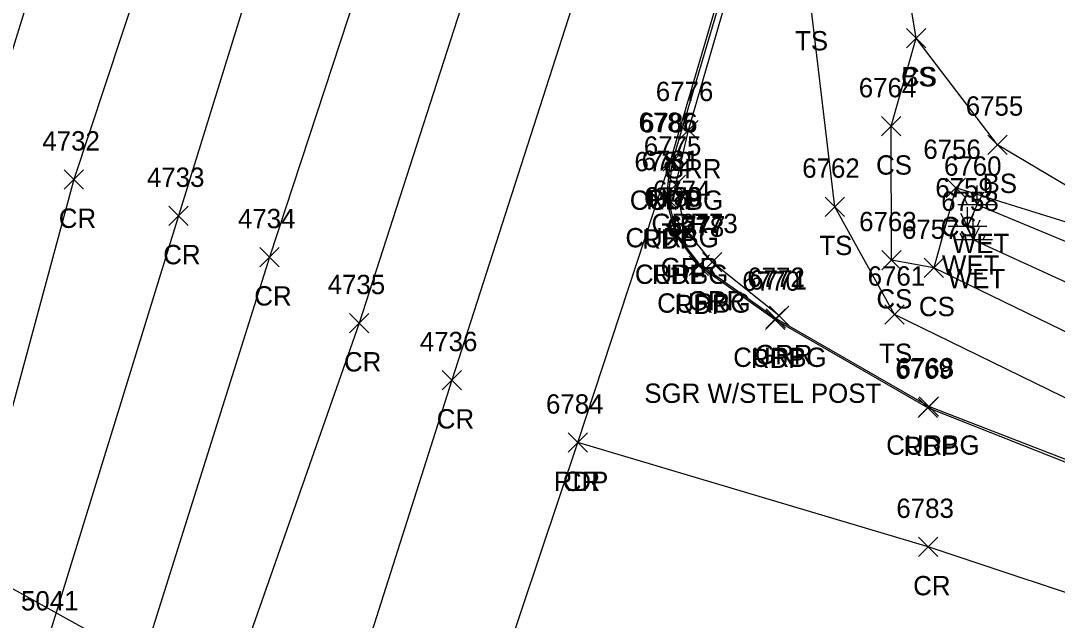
# Model space of a CAD drawing. Extents: x 1462089 to 1464015, y 730534 to 736144.
# Drawn here: x 1462645.7 to 1462752.9, y 731587.7 to 731649.8 of the extents above; entities that cross this region are included whole.
import ezdxf

# ---------------------------------------------------------------- set-up
doc = ezdxf.new("R2010")
doc.units = 0
for name, color, linetype in [('DCP', 7, 'Continuous'), ('L_A', 7, 'Continuous'), ('L_I', 7, 'Continuous'), ('L_TIC', 7, 'Continuous'), ('LELB', 7, 'Continuous'), ('LWET', 7, 'Continuous'), ('P_A', 7, 'Continuous'), ('P_I', 7, 'Continuous'), ('P_TIC', 7, 'Continuous'), ('PET', 7, 'Continuous'), ('PRC', 7, 'Continuous'), ('R_A', 7, 'Continuous'), ('R_C', 7, 'Continuous'), ('R_I', 7, 'Continuous'), ('R_TIC', 7, 'Continuous'), ('RC', 7, 'Continuous'), ('RGR', 7, 'Continuous')]:
    doc.layers.add(name, color=color, linetype=linetype)

msp = doc.modelspace()

# ---------------------------------------------------------------- linework, layer by layer
at = {"layer": 'DCP'}
msp.add_lwpolyline([(1462628.33, 731600.13), (1462719.88, 731549.46)], dxfattribs=at)
at = {"layer": 'L_TIC'}
for points in [[(1462737.32, 731646.97), (1462739.32, 731648.97)], [(1462739.32, 731646.97), (1462737.32, 731648.97)], [(1462737.32, 731646.97), (1462739.32, 731648.97)], [(1462739.32, 731646.97), (1462737.32, 731648.97)], [(1462734.73, 731637.84), (1462736.73, 731639.84)], [(1462736.73, 731637.84), (1462734.73, 731639.84)], [(1462745.75, 731635.94), (1462747.75, 731637.94)], [(1462747.75, 731635.94), (1462745.75, 731637.94)], [(1462741.42, 731631.47), (1462743.42, 731633.47)], [(1462743.42, 731631.47), (1462741.42, 731633.47)], [(1462728.89, 731629.52), (1462730.89, 731631.52)], [(1462730.89, 731629.52), (1462728.89, 731631.52)], [(1462734.77, 731623.99), (1462736.77, 731625.99)], [(1462736.77, 731623.99), (1462734.77, 731625.99)], [(1462739.16, 731623.2), (1462741.16, 731625.2)], [(1462741.16, 731623.2), (1462739.16, 731625.2)], [(1462739.16, 731623.2), (1462741.16, 731625.2)], [(1462741.16, 731623.2), (1462739.16, 731625.2)], [(1462735.08, 731618.36), (1462737.08, 731620.36)], [(1462737.08, 731618.36), (1462735.08, 731620.36)]]:
    msp.add_lwpolyline(points, dxfattribs=at)
at = {"layer": 'LELB'}
for points in [[(1462767.24, 731624.74), (1462746.75, 731636.94), (1462738.32, 731647.97), (1462735.93, 731662.38), (1462737.54, 731683.33), (1462741.28, 731698.82), (1462744.01, 731708.41), (1462749.13, 731728.86), (1462756.87, 731747.77), (1462763.83, 731769.23), (1462775.2, 731803.78), (1462781.8, 731821.25), (1462786.91, 731827.72), (1462806.52, 731830.11), (1462826.66, 731827.27), (1462858.02, 731808.59)], [(1463119.6, 731469.74), (1463069.73, 731487.53), (1463021.46, 731507.93), (1462974.33, 731526.26), (1462926.32, 731543.54), (1462879.11, 731562.33), (1462827.61, 731581.45), (1462784.13, 731598.58), (1462763.62, 731605.93), (1462736.08, 731619.36), (1462729.89, 731630.52), (1462727.38, 731651.69), (1462726.82, 731663.37)], [(1462830.16, 731588.75), (1462785.28, 731607.33), (1462764.16, 731612.54), (1462740.16, 731624.2), (1462735.77, 731624.99), (1462735.73, 731638.84), (1462738.32, 731647.97)], [(1462803.07, 731613.94), (1462789.46, 731621.33), (1462777.02, 731621.98), (1462767.24, 731624.74), (1462742.42, 731632.47), (1462740.16, 731624.2)]]:
    msp.add_lwpolyline(points, dxfattribs=at)
at = {"layer": 'LWET'}
for p, q in [((1462744.64, 731630.73), (1462743.98, 731632.06)), ((1462744.64, 731630.73), (1462743.98, 731632.06)), ((1462744.64, 731630.73), (1462744.64, 731632.73)), ((1462744.64, 731630.73), (1462744.64, 731632.73)), ((1462744.64, 731630.73), (1462745.31, 731632.06)), ((1462744.64, 731630.73), (1462745.31, 731632.06)), ((1462743.64, 731630.73), (1462743.31, 731631.4)), ((1462743.64, 731630.73), (1462743.31, 731631.4)), ((1462745.64, 731630.73), (1462745.98, 731631.4)), ((1462745.64, 731630.73), (1462745.98, 731631.4)), ((1462746.64, 731630.73), (1462742.64, 731630.73)), ((1462746.64, 731630.73), (1462742.64, 731630.73)), ((1462743.62, 731628.48), (1462742.95, 731629.82)), ((1462743.62, 731628.48), (1462743.62, 731630.48)), ((1462743.62, 731628.48), (1462744.28, 731629.82)), ((1462742.62, 731628.48), (1462742.28, 731629.15)), ((1462744.21, 731627.09), (1462744.21, 731629.09)), ((1462744.62, 731628.48), (1462744.95, 731629.15)), ((1462745.62, 731628.48), (1462741.62, 731628.48)), ((1462743.21, 731627.09), (1462742.88, 731627.76)), ((1462744.21, 731627.09), (1462743.55, 731628.42)), ((1462744.21, 731627.09), (1462744.88, 731628.42)), ((1462745.21, 731627.09), (1462745.55, 731627.76)), ((1462746.21, 731627.09), (1462742.21, 731627.09))]:
    msp.add_line(p, q, dxfattribs=at)
for points in [[(1462881.79, 731570.18), (1462881.06, 731568.69), (1462830.16, 731588.75), (1462789.68, 731611.04), (1462784.3, 731613.31), (1462766.07, 731617.11), (1462744.21, 731627.09), (1462743.62, 731628.48), (1462744.64, 731630.73)], [(1462881.79, 731570.18), (1462831.96, 731593.33), (1462790.37, 731614.89), (1462784.14, 731617.31), (1462766.81, 731621.51), (1462744.64, 731630.73)]]:
    msp.add_lwpolyline(points, dxfattribs=at)
at = {"layer": 'P_TIC'}
for points in [[(1462711.89, 731634.26), (1462713.89, 731636.26)], [(1462713.89, 731634.26), (1462711.89, 731636.26)], [(1462711.89, 731634.26), (1462713.89, 731636.26)], [(1462713.89, 731634.26), (1462711.89, 731636.26)], [(1462650.17, 731632.33), (1462652.17, 731634.33)], [(1462652.17, 731632.33), (1462650.17, 731634.33)], [(1462711.47, 731630.19), (1462713.47, 731632.19)], [(1462713.47, 731630.19), (1462711.47, 731632.19)], [(1462660.99, 731628.57), (1462662.99, 731630.57)], [(1462662.99, 731628.57), (1462660.99, 731630.57)], [(1462712.48, 731626.53), (1462714.48, 731628.53)], [(1462714.48, 731626.53), (1462712.48, 731628.53)], [(1462670.41, 731624.3), (1462672.41, 731626.3)], [(1462672.41, 731624.3), (1462670.41, 731626.3)], [(1462714.82, 731623.41), (1462716.82, 731625.41)], [(1462716.82, 731623.41), (1462714.82, 731625.41)], [(1462679.69, 731617.48), (1462681.69, 731619.48)], [(1462681.69, 731617.48), (1462679.69, 731619.48)], [(1462722.72, 731617.83), (1462724.72, 731619.83)], [(1462724.72, 731617.83), (1462722.72, 731619.83)], [(1462689.28, 731611.58), (1462691.28, 731613.58)], [(1462691.28, 731611.58), (1462689.28, 731613.58)], [(1462738.52, 731608.73), (1462740.52, 731610.73)], [(1462740.52, 731608.73), (1462738.52, 731610.73)], [(1462702.33, 731605.12), (1462704.33, 731607.12)], [(1462704.33, 731605.12), (1462702.33, 731607.12)], [(1462702.33, 731605.12), (1462704.33, 731607.12)], [(1462704.33, 731605.12), (1462702.33, 731607.12)], [(1462738.57, 731594.33), (1462740.57, 731596.33)], [(1462740.57, 731594.33), (1462738.57, 731596.33)]]:
    msp.add_lwpolyline(points, dxfattribs=at)
at = {"layer": 'PET'}
for points in [[(1462737.3, 731963.43), (1462717.1, 731889.53), (1462708.57, 731860.87), (1462695.15, 731815.71), (1462691.04, 731802.03), (1462676.87, 731754.3), (1462666.22, 731719.35), (1462652.4, 731671.38), (1462641.38, 731635.73), (1462629.68, 731597.19), (1462612.66, 731543.57), (1462596.76, 731494.09), (1462582.57, 731446.88), (1462571.37, 731410.94), (1462559.84, 731372.74), (1462542.97, 731314.95), (1462524.38, 731258.46), (1462511.66, 731215.87), (1462491.67, 731142.68)], [(1462581.47, 731216.16), (1462595.42, 731259.35), (1462601.33, 731282.14), (1462611.9, 731313.3), (1462617.75, 731332.74), (1462626.73, 731363.12), (1462635.96, 731395.2), (1462650.7, 731443.13), (1462658.25, 731467.85), (1462666.38, 731494.9), (1462678.49, 731533.96), (1462682, 731542.57), (1462703.33, 731606.12), (1462712.89, 731635.26), (1462724.51, 731674.81), (1462732.57, 731701.31), (1462734.12, 731706.18), (1462734.47, 731705.73), (1462745.24, 731743.48), (1462759.09, 731789.57)], [(1463461.34, 731279.61), (1463416.02, 731311.33), (1463372.71, 731341.8), (1463324.96, 731373.71), (1463274.92, 731400.55), (1463226.84, 731425.24), (1463198.61, 731435.81), (1463171.74, 731446.45), (1463119.56, 731465.71), (1463068.75, 731485.01), (1463020.22, 731503.96), (1462972.87, 731521.72), (1462924.96, 731539.86), (1462877.42, 731558.69), (1462826.02, 731577.33), (1462782.49, 731593.34), (1462768.74, 731598.43), (1462762.18, 731600.75), (1462739.52, 731609.73), (1462723.72, 731618.83), (1462715.82, 731624.41), (1462713.48, 731627.53), (1462712.47, 731631.19), (1462712.89, 731635.26)]]:
    msp.add_lwpolyline(points, dxfattribs=at)
at = {"layer": 'PRC'}
for points in [[(1462748.95, 731961.52), (1462736.51, 731921.31), (1462728.4, 731886.37), (1462719.05, 731858.42), (1462705.39, 731810.89), (1462700.84, 731800.17), (1462687.61, 731751.7), (1462676.23, 731715.79), (1462662.62, 731667.96), (1462651.17, 731633.33), (1462639.17, 731589.06), (1462623.34, 731538.88), (1462607.5, 731490.67), (1462593.43, 731442.93), (1462581.6, 731409.03), (1462569.17, 731365.29), (1462553.75, 731313.65), (1462535.68, 731254.44), (1462519.26, 731196.56), (1462502.24, 731140.65), (1462491.59, 731093.41)], [(1462761.02, 731958.42), (1462747.81, 731917.01), (1462738.76, 731883.17), (1462729.11, 731854.95), (1462715.07, 731806.48), (1462712.12, 731796.98), (1462698.11, 731749.33), (1462686.28, 731711.96), (1462673.04, 731665.23), (1462661.99, 731629.57), (1462648.47, 731585.76), (1462633.36, 731535.92), (1462617.82, 731486.9), (1462603.28, 731439.32), (1462592.21, 731404.81), (1462578.75, 731359.84), (1462563.85, 731311.63), (1462546.16, 731252.05), (1462529.31, 731193.32), (1462512.83, 731138.46), (1462500.46, 731089.18), (1462489.91, 731049.97), (1462473.45, 730997.55), (1462460.79, 730938.78)], [(1462772.41, 731954.34), (1462759.38, 731913.09), (1462748.7, 731879.95), (1462739.42, 731851.91), (1462725.15, 731803.68), (1462721.86, 731793.61), (1462708.1, 731747.06), (1462696.47, 731709.22), (1462683.6, 731662.38), (1462671.41, 731625.3), (1462657.42, 731580.81), (1462643.06, 731532.94), (1462627.44, 731482.74), (1462613.37, 731434.9), (1462602.35, 731399.64), (1462589.57, 731355.87), (1462573.75, 731306.68), (1462555.88, 731246.43), (1462538.49, 731188.95), (1462522.11, 731136.27), (1462509.01, 731086.5)], [(1462782.02, 731950.47), (1462768.89, 731909.84), (1462760.03, 731877.27), (1462749.82, 731847.72), (1462735.79, 731799.64), (1462732.29, 731789.16), (1462718.71, 731743.61), (1462707.11, 731705.53), (1462694.32, 731660.71), (1462680.69, 731618.48), (1462665.7, 731575.68), (1462653.41, 731528.21), (1462637.72, 731478.42), (1462624.25, 731431.84), (1462612.57, 731394.54), (1462600.92, 731353.76), (1462584.46, 731303.13), (1462565.79, 731242.26), (1462548.64, 731186.3), (1462531.51, 731132.98), (1462517.28, 731085.28)], [(1462793.02, 731947.65), (1462779.18, 731905.95), (1462772.13, 731874.55), (1462759.59, 731843.4), (1462745.8, 731796.52), (1462742.09, 731785.85), (1462729.2, 731739.31), (1462722.15, 731715.56), (1462711.04, 731679.92), (1462704.9, 731658.03), (1462690.28, 731612.58), (1462677.1, 731571.22), (1462663.07, 731525.56), (1462648.8, 731477.5), (1462634.52, 731430.68), (1462623.14, 731390.72), (1462610.92, 731351.23), (1462594.7, 731298.49), (1462575.73, 731238.98), (1462558.6, 731184.66), (1462539.6, 731135.54), (1462521.54, 731083.73), (1462509.35, 731045.03)], [(1463372.71, 731341.8), (1463323.02, 731368.31), (1463272.12, 731392.66), (1463219.71, 731414.93), (1463167.62, 731434.61), (1463114.61, 731454.7), (1463064.71, 731473.62), (1463016.24, 731492.36), (1462967.74, 731510.88), (1462920.72, 731528.45), (1462871.86, 731546.95), (1462821.92, 731566.17), (1462781.52, 731581.37), (1462739.57, 731595.33), (1462703.33, 731606.12)]]:
    msp.add_lwpolyline(points, dxfattribs=at)
at = {"layer": 'R_TIC'}
for points in [[(1462713.75, 731637.45), (1462715.75, 731639.45)], [(1462715.75, 731637.45), (1462713.75, 731639.45)], [(1462712.11, 731634.2), (1462714.11, 731636.2)], [(1462714.11, 731634.2), (1462712.11, 731636.2)], [(1462712.45, 731631.8), (1462714.45, 731633.8)], [(1462714.45, 731631.8), (1462712.45, 731633.8)], [(1462711.66, 731630.32), (1462713.66, 731632.32)], [(1462713.66, 731630.32), (1462711.66, 731632.32)], [(1462713.4, 731627.23), (1462715.4, 731629.23)], [(1462715.4, 731627.23), (1462713.4, 731629.23)], [(1462712.64, 731626.54), (1462714.64, 731628.54)], [(1462714.64, 731626.54), (1462712.64, 731628.54)], [(1462714.94, 731623.56), (1462716.94, 731625.56)], [(1462716.94, 731623.56), (1462714.94, 731625.56)], [(1462716.21, 731623.79), (1462718.21, 731625.79)], [(1462718.21, 731623.79), (1462716.21, 731625.79)], [(1462723.15, 731618.23), (1462725.15, 731620.23)], [(1462725.15, 731618.23), (1462723.15, 731620.23)], [(1462722.8, 731617.95), (1462724.8, 731619.95)], [(1462724.8, 731617.95), (1462722.8, 731619.95)], [(1462738.64, 731608.87), (1462740.64, 731610.87)], [(1462740.64, 731608.87), (1462738.64, 731610.87)]]:
    msp.add_lwpolyline(points, dxfattribs=at)
at = {"layer": 'RC'}
msp.add_lwpolyline([(1462768.74, 731598.43), (1462762.42, 731601.03), (1462739.64, 731609.87), (1462723.8, 731618.95), (1462715.94, 731624.56), (1462713.64, 731627.54), (1462712.66, 731631.32), (1462713.11, 731635.2), (1462724.78, 731674.48), (1462724.73, 731674.5), (1462732.64, 731701.21), (1462734.12, 731706.18)], dxfattribs=at)
at = {"layer": 'RGR'}
msp.add_lwpolyline([(1462724.15, 731619.23), (1462717.21, 731624.79), (1462714.4, 731628.23), (1462713.45, 731632.8), (1462714.75, 731638.45), (1462725.33, 731674.82), (1462734.47, 731705.73)], dxfattribs=at)

# ---------------------------------------------------------------- texts
at = {"layer": 'L_A'}
for s, p in [('TS', (1462725.79, 731646.69)), ('CS', (1462736.76, 731642.97)), ('BS', (1462736.76, 731642.97)), ('CS', (1462734.17, 731633.84)), ('BS', (1462745.19, 731631.94)), ('CS', (1462740.86, 731627.47)), ('TS', (1462728.3, 731625.52)), ('WET', (1462742.02, 731625.73)), ('WET', (1462742.02, 731625.73)), ('WET', (1462740.99, 731623.48)), ('WET', (1462741.59, 731622.09)), ('CS', (1462734.21, 731619.99)), ('CS', (1462738.6, 731619.2)), ('CS', (1462738.6, 731619.2)), ('TS', (1462734.49, 731614.36))]:
    msp.add_text(s, height=2, dxfattribs=at).set_placement(p)
at = {"layer": 'L_I'}
for s, p in [('6764', (1462732.38, 731641.84)), ('6755', (1462743.45, 731639.94)), ('6756', (1462739.06, 731635.47)), ('6762', (1462726.53, 731633.52)), ('6760', (1462741.2, 731633.73)), ('6760', (1462741.2, 731633.73)), ('6759', (1462740.3, 731631.48)), ('6758', (1462740.91, 731630.09)), ('6763', (1462732.42, 731627.99)), ('6757', (1462736.85, 731627.2)), ('6757', (1462736.85, 731627.2)), ('6761', (1462733.3, 731622.36))]:
    msp.add_text(s, height=2, dxfattribs=at).set_placement(p)
at = {"layer": 'P_A'}
for s, p in [('RDP', (1462710.38, 731630.26)), ('RDP', (1462710.38, 731630.26)), ('CR', (1462649.61, 731628.33)), ('RDP', (1462709.96, 731626.19)), ('CR', (1462660.42, 731624.57)), ('RDP', (1462710.96, 731622.53)), ('CR', (1462669.84, 731620.3)), ('RDP', (1462713.31, 731619.41)), ('RDP', (1462721.21, 731613.83)), ('CR', (1462679.12, 731613.48)), ('CR', (1462688.72, 731607.58)), ('RDP', (1462737.01, 731604.73)), ('RDP', (1462700.82, 731601.12)), ('CR', (1462701.76, 731601.12)), ('CR', (1462738.01, 731590.33))]:
    msp.add_text(s, height=2, dxfattribs=at).set_placement(p)
at = {"layer": 'P_I'}
for s, p in [('6785', (1462709.59, 731638.26)), ('6785', (1462709.59, 731638.26)), ('4732', (1462647.91, 731636.33)), ('6782', (1462709.17, 731634.19)), ('4733', (1462658.73, 731632.57)), ('6779', (1462710.16, 731630.53)), ('4734', (1462668.15, 731628.3)), ('6778', (1462712.51, 731627.41)), ('4735', (1462677.43, 731621.48)), ('6770', (1462720.33, 731621.83)), ('4736', (1462686.97, 731615.58)), ('6769', (1462736.16, 731612.73)), ('6784', (1462700.02, 731609.12)), ('6784', (1462700.02, 731609.12)), ('6783', (1462736.27, 731598.33)), ('5041', (1462645.7, 731588.76))]:
    msp.add_text(s, height=2, dxfattribs=at).set_placement(p)
at = {"layer": 'R_A'}
for s, p in [('GRR', (1462712.23, 731633.45)), ('CURBG', (1462708.69, 731630.2)), ('GRR', (1462710.93, 731627.8)), ('CURBG', (1462708.24, 731626.32)), ('CURBG', (1462709.22, 731622.54)), ('GRR', (1462711.89, 731623.23)), ('CURBG', (1462711.52, 731619.56)), ('GRR', (1462714.7, 731619.79)), ('CURBG', (1462719.39, 731613.95)), ('GRR', (1462721.64, 731614.23)), ('CURBG', (1462735.22, 731604.87))]:
    msp.add_text(s, height=2, dxfattribs=at).set_placement(p)
at = {"layer": 'R_C'}
msp.add_text('SGR W/STEL POST', height=2, dxfattribs=at).set_placement((1462710.19, 731610.23))
at = {"layer": 'R_I'}
for s, p in [('6776', (1462711.38, 731641.45)), ('6786', (1462709.75, 731638.2)), ('6775', (1462710.14, 731635.8)), ('6781', (1462709.92, 731634.32)), ('6774', (1462711.09, 731631.23)), ('6780', (1462710.24, 731630.54)), ('6773', (1462713.91, 731627.79)), ('6777', (1462712.63, 731627.56)), ('6772', (1462720.85, 731622.23)), ('6771', (1462721.06, 731621.95)), ('6768', (1462736.29, 731612.87))]:
    msp.add_text(s, height=2, dxfattribs=at).set_placement(p)

doc.saveas('drawing.dxf')
